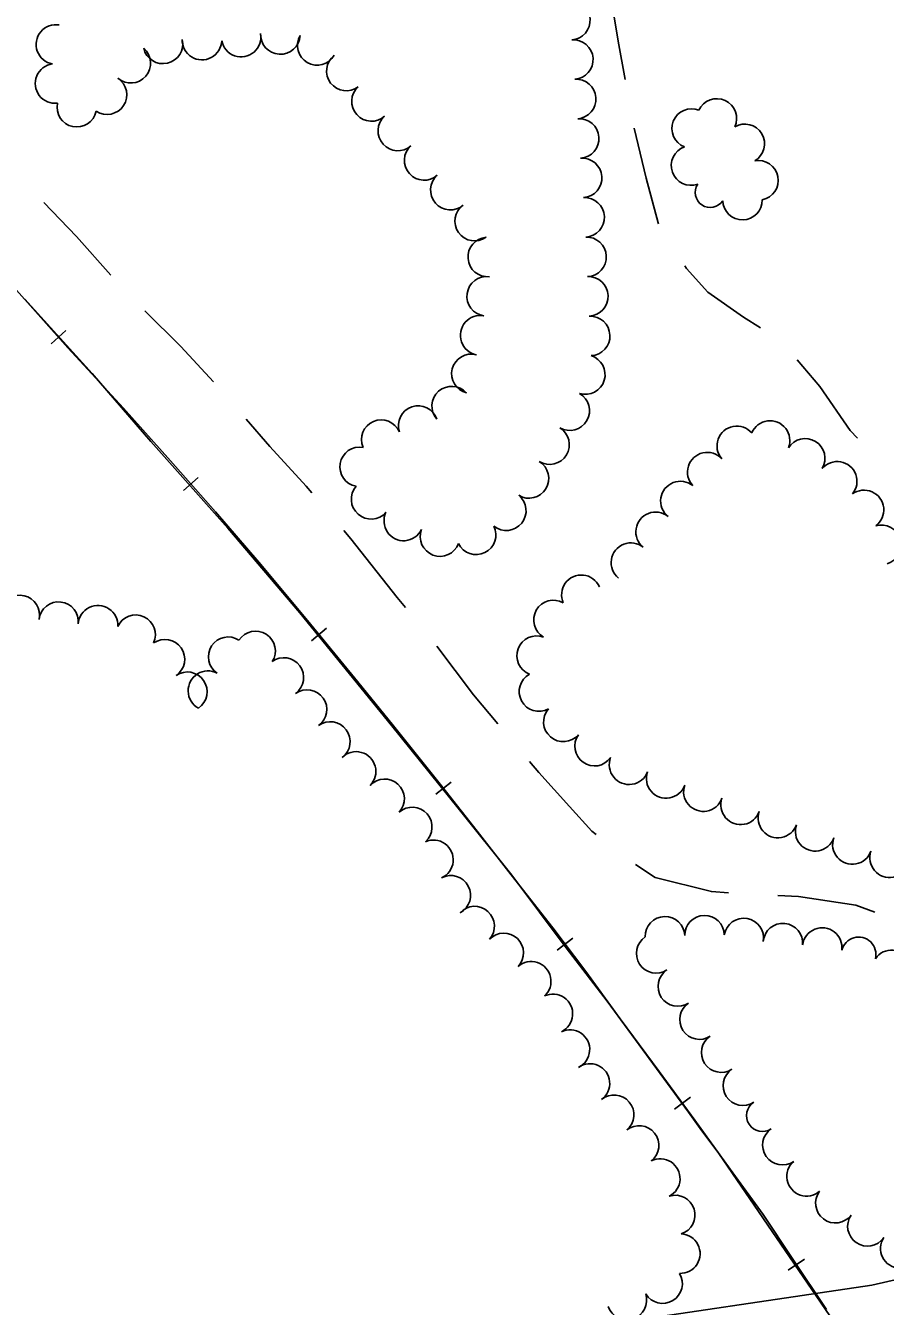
# Model space of a CAD drawing. Extents: x -25029 to 2274964, y -81170 to 687028.
# Drawn here: x -2908 to -2473, y -68386 to -67738 of the extents above; entities that cross this region are included whole.
import ezdxf

# ---------------------------------------------------------------- set-up
doc = ezdxf.new("R2010")
doc.units = 0
for name, color, linetype in [('81911BEA - RW_X_Fee_RW', 7, 'Continuous'), ('DRIVWY', 7, 'Continuous'), ('RD_X_RR_1', 7, 'Continuous'), ('RR', 7, 'Continuous'), ('TREES', 7, 'Continuous')]:
    doc.layers.add(name, color=color, linetype=linetype)

msp = doc.modelspace()

# ---------------------------------------------------------------- linework, layer by layer
at = {"layer": '81911BEA - RW_X_Fee_RW'}
for points in [[(-2135.26, -68297.43), (-2173.87, -68305.04), (-2175.39, -68305.38), (-2479.85, -68374.94)], [(-3890.58, -68595.13), (-3128.32, -68472.19), (-3062.25, -68461.2), (-2479.85, -68374.94)]]:
    msp.add_lwpolyline(points, dxfattribs=at)
at = {"layer": 'DRIVWY'}
for points in [[(-2604.7, -67765.27), (-2608.18, -67745.83), (-2613.17, -67715.99)], [(-2587.73, -67838.25), (-2588, -67837.81), (-2594.13, -67815.11), (-2600.2, -67789.86)], [(-2898.88, -67827.41), (-2882.34, -67844.7), (-2864.98, -67864.16)], [(-2536.12, -67890.83), (-2544.79, -67885.47), (-2562.76, -67872.89), (-2573.72, -67860.83), (-2574.55, -67859.49)], [(-2847.75, -67882.25), (-2829.48, -67900.27), (-2813.06, -67918.24)], [(-2487.04, -67946.61), (-2490.82, -67942.73), (-2506.22, -67920.54), (-2517.56, -67907.11)], [(-2796.52, -67936.98), (-2784.53, -67950.82), (-2766.17, -67970.85), (-2763.24, -67974.29)], [(-2747.06, -67993.35), (-2743.42, -67997.63), (-2719.98, -68027.23), (-2715.78, -68032.35)], [(-2700.03, -68051.76), (-2681.41, -68076.41), (-2669.11, -68091.04)], [(-2653.02, -68110.17), (-2648.4, -68115.67), (-2632.84, -68132.87), (-2621.53, -68145.35), (-2619.37, -68147.11)], [(-2599.5, -68162.22), (-2589.43, -68168.88), (-2561.03, -68175.9), (-2552.38, -68176.58)], [(-2527.42, -68177.99), (-2516.9, -68178.44), (-2487.93, -68182.86), (-2478.36, -68186.28)]]:
    msp.add_lwpolyline(points, dxfattribs=at)
at = {"layer": 'RD_X_RR_1'}
msp.add_lwpolyline([(-2483.3, -68416.66), (-2557.31, -68308.37), (-2566.78, -68295.81), (-2572.69, -68287.55), (-2613.8, -68231.35), (-2634.48, -68204.37), (-2662.06, -68167.71), (-2688.46, -68134.65), (-2722.8, -68092.08), (-2769.31, -68034.93), (-2805.76, -67992.09), (-2844.63, -67948.33), (-2874.33, -67913.99), (-2908.45, -67876.36)], dxfattribs=at)
at = {"layer": 'RR'}
for p, q in [((-2887.69, -67892.26), (-2895.15, -67898.91)), ((-2820.72, -67966.55), (-2828.21, -67973.17)), ((-2755.74, -68042.78), (-2763.46, -68049.14)), ((-2692.7, -68120.55), (-2700.56, -68126.73)), ((-2631.15, -68199.46), (-2639.11, -68205.52)), ((-2571.69, -68279.97), (-2579.75, -68285.89)), ((-2513.85, -68361.78), (-2522.15, -68367.35))]:
    msp.add_line(p, q, dxfattribs=at)
msp.add_lwpolyline([(-2502.77, -68387.25), (-2520.12, -68361.4), (-2534.82, -68339.29), (-2551.48, -68316.33), (-2569.4, -68291.53), (-2587.46, -68266.95), (-2607.26, -68240.32), (-2624.62, -68216.3), (-2641.35, -68194.31), (-2662.28, -68167.47), (-2679.5, -68145.41), (-2697.57, -68122.44), (-2721.85, -68092.14), (-2740.05, -68069.73), (-2765.38, -68038.93), (-2790.08, -68009.33), (-2812.06, -67983.89), (-2834.82, -67958.15), (-2858.48, -67931.51), (-2886.69, -67900.9), (-2915.37, -67868.69)], dxfattribs=at)
at = {"layer": 'TREES'}
for centre, radius, start, end in [((-2632.4, -67735.26), 10, 274.25897, 94.25897), ((-2892.76, -67747.54), 10, 80.01914, 260.01914), ((-2838.57, -67747.26), 10, 192.85709, 12.85709), ((-2818.82, -67745.36), 10, 178.15904, 358.15904), ((-2799, -67743.82), 10, 190.73226, 10.73226), ((-2779.19, -67742.52), 10, 176.78762, 356.78762), ((-2760.54, -67748.06), 10, 150.0952, 330.0952), ((-2630.91, -67755.2), 10, 274.25897, 94.25897), ((-2854.85, -67757.06), 10, 229.19069, 49.19069), ((-2745.79, -67760.99), 10, 127.44184, 307.44184), ((-2893.22, -67767.3), 10, 97.32661, 277.32661), ((-2866.88, -67772.98), 10, 236.69235, 56.69235), ((-2629.43, -67775.15), 10, 274.25897, 94.25897), ((-2733.05, -67776.39), 10, 131.76261, 311.76261), ((-2882.15, -67779.28), 10, 168.11077, 348.11077), ((-2558.29, -67784.97), 10, 335.0768, 155.0768), ((-2719.73, -67791.31), 10, 131.76261, 311.76261), ((-2627.94, -67795.09), 10, 274.25897, 94.25897), ((-2571.03, -67790.05), 10, 68.44978, 248.44978), ((-2544.15, -67797.8), 10, 300.47386, 120.47386), ((-2706.41, -67806.22), 10, 131.76261, 311.76261), ((-2571.34, -67808.77), 10, 109.66053, 289.66053), ((-2626.46, -67815.04), 10, 274.25897, 94.25897), ((-2537.18, -67816.24), 10, 280.90854, 100.90854), ((-2693.17, -67821.21), 10, 131.14148, 311.14148), ((-2561.63, -67822.37), 7.6, 146.6244, 326.6244), ((-2625.18, -67835), 10, 273.04848, 93.04848), ((-2680.81, -67836.91), 10, 125.30125, 305.30125), ((-2545.29, -67826.3), 10, 181.40661, 1.40661), ((-2674.21, -67855.03), 10, 94.6948, 274.6948), ((-2624.2, -67854.97), 10, 272.59237, 92.59237), ((-2674.78, -67874.9), 10, 82.05486, 262.05486), ((-2623.29, -67874.95), 10, 272.59237, 92.59237), ((-2678.08, -67894.62), 10, 78.9608, 258.9608), ((-2622.39, -67894.93), 10, 272.59237, 92.59237), ((-2682.49, -67914.12), 10, 75.51565, 255.51565), ((-2624.84, -67914.49), 10, 253.14503, 73.14503), ((-2692.49, -67930.43), 10, 41.47577, 221.47577), ((-2632.73, -67932.73), 10, 240.05463, 60.05463), ((-2709.45, -67940.26), 10, 18.74551, 198.74551), ((-2728.12, -67947.38), 10, 23.00227, 203.00227), ((-2642.92, -67949.93), 10, 238.65984, 58.65984), ((-2548.21, -67950.52), 10, 40.50496, 220.50496), ((-2531.35, -67947.81), 10, 337.77661, 157.77661), ((-2513.57, -67956.81), 10, 328.49411, 148.49411), ((-2739.06, -67961.14), 10, 80.00735, 260.00735), ((-2563.14, -67963.82), 10, 42.92474, 222.92474), ((-2653.32, -67967.01), 10, 238.65984, 58.65984), ((-2497.37, -67968.46), 10, 320.08105, 140.08105), ((-2733.26, -67977.56), 10, 138.88228, 318.88228), ((-2576.73, -67978.43), 10, 51.20348, 231.20348), ((-2483.8, -67982.94), 10, 306.18964, 126.18964), ((-2664.81, -67983.33), 10, 231.06766, 51.06766), ((-2716.73, -67988.51), 10, 154.10354, 334.10354), ((-2589.26, -67994.02), 10, 51.20348, 231.20348), ((-2698.39, -67996.41), 10, 159.27258, 339.27258), ((-2680.06, -67995.53), 10, 206.23453, 26.23453), ((-2475.03, -68000.6), 10, 286.62943, 106.62943), ((-2601.79, -68009.6), 10, 51.20348, 231.20348), ((-2626.85, -68025.85), 10, 24.21868, 204.21868), ((-2911.04, -68036.05), 10, 347.14198, 167.14198), ((-2617.73, -68021.75), 0.0000000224, 24.21586, 204.21586), ((-2891.36, -68039.43), 10, 353.35286, 173.35286), ((-2871.45, -68041.24), 10, 356.27687, 176.27687), ((-2640.96, -68038.62), 10, 60.10398, 240.10398), ((-2852.38, -68046.04), 10, 335.43714, 155.43714), ((-2791.7, -68054.23), 10, 327.15551, 147.15551), ((-2837.58, -68058.42), 10, 304.74919, 124.74919), ((-2805.59, -68057.17), 10, 56.69887, 236.69887), ((-2649.48, -68056.64), 10, 69.2525, 249.2525), ((-2777.37, -68067.7), 10, 306.39834, 126.39834), ((-2826.23, -68074.88), 10, 304.42621, 124.42621), ((-2815.83, -68074.33), 10, 61.67256, 241.67256), ((-2648.28, -68074.8), 10, 118.33701, 298.33701), ((-2765.61, -68083.89), 10, 305.58061, 125.58061), ((-2635.95, -68090.12), 10, 139.32904, 319.32904), ((-2753.85, -68100.06), 10, 306.43992, 126.43992), ((-2620.2, -68102.41), 10, 144.73372, 324.73372), ((-2740.84, -68115.18), 10, 315.01599, 135.01599), ((-2602.7, -68111.78), 10, 158.92271, 338.92271), ((-2583.95, -68118.72), 10, 160.47304, 340.47304), ((-2726.4, -68129.01), 10, 317.47681, 137.47681), ((-2565.1, -68125.4), 10, 160.47304, 340.47304), ((-2546.25, -68132.09), 10, 160.47304, 340.47304), ((-2712.41, -68143.26), 10, 311.45826, 131.45826), ((-2527.4, -68138.77), 10, 160.47304, 340.47304), ((-2508.55, -68145.46), 10, 160.47304, 340.47304), ((-2489.7, -68152.14), 10, 160.47304, 340.47304), ((-2701.68, -68159.87), 10, 294.22532, 114.22533), ((-2470.85, -68158.83), 10, 160.47304, 340.47304), ((-2692.9, -68177.83), 10, 297.90099, 117.90099), ((-2680.8, -68193.37), 10, 317.93548, 137.93548), ((-2564.51, -68198), 10, 1.18644, 181.18644), ((-2584.5, -68198.53), 10, 1.837, 181.837), ((-2544.65, -68199.45), 10, 350.46916, 170.46916), ((-2524.83, -68202.01), 10, 354.78227, 174.78227), ((-2504.96, -68204.25), 10, 352.37368, 172.37368), ((-2666.13, -68206.96), 10, 316.45334, 136.45334), ((-2589.01, -68207.21), 10, 123.26428, 303.26428), ((-2486.54, -68207.72), 8.77, 345.84807, 165.84807), ((-2469.77, -68215.49), 10, 325.75931, 145.75931), ((-2652.2, -68221.29), 10, 311.89299, 131.89299), ((-2578.04, -68223.93), 10, 123.26428, 303.26428), ((-2641.24, -68237.77), 10, 295.3348, 115.3348), ((-2567.07, -68240.66), 10, 123.26428, 303.26428), ((-2632.62, -68255.82), 10, 295.73147, 115.73147), ((-2556.1, -68257.38), 10, 123.26428, 303.26428), ((-2622.48, -68272.97), 10, 305.47848, 125.47848), ((-2545.13, -68274.1), 10, 123.26428, 303.26428), ((-2610.25, -68288.78), 10, 309.9703, 129.9703), ((-2535.22, -68289.21), 8.07, 123.26428, 303.26428), ((-2597.64, -68304.3), 10, 308.21719, 128.21719), ((-2525.1, -68304.17), 10, 124.7528, 304.7528), ((-2586.9, -68321.06), 10, 297.06637, 117.06637), ((-2512.84, -68319.94), 10, 130.93263, 310.93263), ((-2579.34, -68339.5), 10, 287.55271, 107.55271), ((-2498.31, -68333.52), 10, 142.96078, 322.96078), ((-2482.09, -68345.22), 10, 145.45849, 325.45849), ((-2576.75, -68359.02), 10, 267.5159, 87.5159), ((-2465.5, -68356.38), 10, 146.68409, 326.68409), ((-2585.73, -68374.21), 10, 211.29207, 31.29207), ((-2603.77, -68382.55), 10, 198.37499, 18.37499)]:
    msp.add_arc(centre, radius, start, end, dxfattribs=at)

doc.saveas('drawing.dxf')
